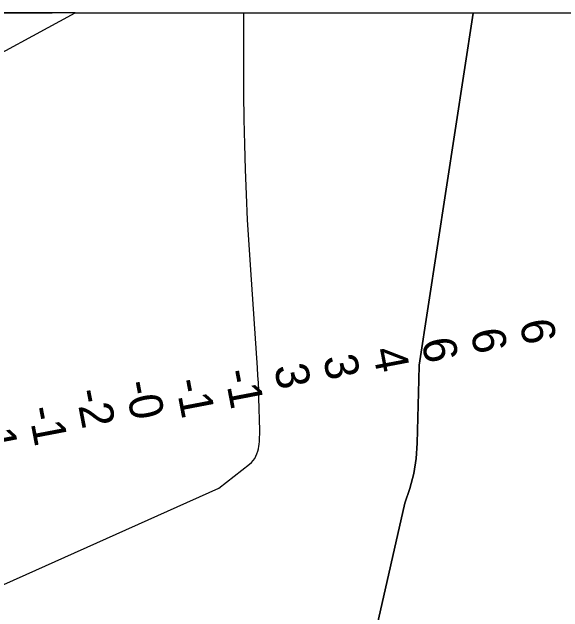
# Model space of a CAD drawing. Extents: x 3263578 to 3301413, y 764927 to 798602.
# Drawn here: x 3278134 to 3279238, y 792816 to 794018 of the extents above; entities that cross this region are included whole.
import ezdxf

# ---------------------------------------------------------------- set-up
doc = ezdxf.new("R2010")
doc.units = 0
for name, color, linetype in [('V-GRID-FRAM', 7, 'Continuous'), ('V-RIVR-RANG', 7, 'Continuous'), ('V-TOPO-DPTH', 7, 'Continuous'), ('V-TOPO-MINR', 7, 'Continuous'), ('V-TOPO-WATR', 7, 'Continuous')]:
    doc.layers.add(name, color=color, linetype=linetype)

msp = doc.modelspace()

# ---------------------------------------------------------------- linework, layer by layer
at = {"layer": 'V-GRID-FRAM'}
msp.add_lwpolyline([(3267734.9, 794015.5), (3299171.2, 794017.8), (3299180.4, 775831.7), (3267728.3, 775829.4), (3267734.9, 794015.5)], dxfattribs=at)
at = {"layer": 'V-TOPO-DPTH'}
for points in [[(3277392.7, 794016.2), (3277597.2, 794016.3), (3277665.5, 793862.6), (3277670.9, 793852.4), (3277677.2, 793842.9), (3277684.8, 793834.3), (3277693.2, 793826.5), (3277702.5, 793819.5), (3277712.2, 793813.1), (3277722.4, 793807.5), (3277732.9, 793802.4), (3277770.4, 793786.1), (3277779.2, 793784.1), (3277787.6, 793784.1), (3277795.4, 793787), (3278017.5, 793889.1), (3278035.9, 793894.9), (3278260.3, 794016.3), (3279057.6, 794015.6)], [(3278260.3, 794016.3), (3277597.2, 794016.3), (3277665.5, 793862.6), (3277670.9, 793852.4), (3277677.2, 793842.9), (3277684.8, 793834.3), (3277693.2, 793826.5), (3277702.5, 793819.5), (3277712.2, 793813.1), (3277722.4, 793807.5), (3277732.9, 793802.4), (3277770.4, 793786.1), (3277779.2, 793784.1), (3277787.6, 793784.1), (3277795.4, 793787), (3278017.5, 793889.1), (3278035.9, 793894.9), (3278260.3, 794016.3)], [(3279057.6, 794015.6), (3278949.3, 793310.7), (3278948.9, 793281.1), (3278945.6, 793154.7), (3278943.1, 793123.9), (3278938.6, 793093.5), (3278930.8, 793063.8), (3278921, 793034.5), (3278703.2, 792076), (3278229.3, 791254.7), (3278219.6, 791227.1), (3278214.8, 791213.6), (3278210, 791200.1), (3278205.2, 791186.6), (3278200.3, 791173.1), (3278196.2, 791159.5), (3278192.9, 791145.7), (3278191, 791131.7), (3278190.1, 791117.5), (3278183.8, 790801.7), (3278461.9, 789870.1)], [(3279306.6, 794015.5), (3279057.6, 794015.6), (3278949.3, 793310.7), (3278948.9, 793281.1), (3278945.6, 793154.7), (3278943.1, 793123.9), (3278938.6, 793093.5), (3278930.8, 793063.8), (3278921, 793034.5), (3278703.2, 792076), (3278229.3, 791254.7), (3278219.6, 791227.1), (3278214.8, 791213.6), (3278210, 791200.1), (3278205.2, 791186.6), (3278200.3, 791173.1), (3278196.2, 791159.5), (3278192.9, 791145.7), (3278191, 791131.7), (3278190.1, 791117.5), (3278183.8, 790801.7), (3278461.9, 789870.1)]]:
    msp.add_lwpolyline(points, dxfattribs=at)
at = {"layer": 'V-TOPO-MINR'}
for points in [[(3277597.2, 794016.3), (3277665.5, 793862.6), (3277670.9, 793852.4), (3277677.2, 793842.9), (3277684.8, 793834.3), (3277693.2, 793826.5), (3277702.5, 793819.5), (3277712.2, 793813.1), (3277722.4, 793807.5), (3277732.9, 793802.4), (3277770.4, 793786.1), (3277779.2, 793784.1), (3277787.6, 793784.1), (3277795.4, 793787), (3278017.5, 793889.1), (3278035.9, 793894.9), (3278260.3, 794016.3)], [(3278097.3, 792862.8), (3278548.3, 793064.4), (3278609.5, 793112.4), (3278613.4, 793115.8), (3278616.9, 793119.6), (3278619.8, 793123.8), (3278622.3, 793128.3), (3278624.3, 793133.2), (3278626, 793138.1), (3278627.2, 793143.1), (3278628.1, 793148.3), (3278628.5, 793151.8), (3278629.2, 793158.7), (3278629.6, 793165.7), (3278629.8, 793172.7), (3278629.8, 793179.7), (3278628.2, 793245.2), (3278627.8, 793260.2), (3278627.2, 793275.2), (3278626.4, 793290.1), (3278625.4, 793305.1), (3278611.8, 793501.2), (3278608.6, 793551.5), (3278605.7, 793601.8), (3278603.3, 793652.1), (3278601.3, 793702.4), (3278599.8, 793752.8), (3278598.7, 793803.2), (3278598.1, 793853.5), (3278597.9, 793903.9), (3278597.9, 794016.3)]]:
    msp.add_lwpolyline(points, dxfattribs=at)
at = {"layer": 'V-TOPO-WATR'}
msp.add_lwpolyline([(3278461.9, 789870.1), (3278183.8, 790801.7), (3278190.1, 791117.5), (3278191, 791131.7), (3278192.9, 791145.7), (3278196.2, 791159.5), (3278200.3, 791173.1), (3278205.2, 791186.6), (3278210, 791200.1), (3278214.8, 791213.6), (3278219.6, 791227.1), (3278229.3, 791254.7), (3278703.2, 792076), (3278921, 793034.5), (3278930.8, 793063.8), (3278938.6, 793093.5), (3278943.1, 793123.9), (3278945.6, 793154.7), (3278948.9, 793281.1), (3278949.3, 793310.7), (3279057.6, 794015.6)], dxfattribs=at)

# ---------------------------------------------------------------- texts
at = {"layer": 'V-RIVR-RANG'}
for s, p in [('6', (3279150.4, 793397.1)), ('6', (3279052.2, 793378.6)), ('6', (3278953.9, 793360)), ('3', (3278756.8, 793326.1)), ('4', (3278855.7, 793341.2)), ('3', (3278658.5, 793307.5)), ('-1', (3278558.5, 793298.1)), ('-0', (3278359.2, 793275.5)), ('-1', (3278460.2, 793279.5)), ('-2', (3278260.6, 793258.8)), ('-1', (3278165.4, 793223.9)), ('1', (3278072.1, 793179.4))]:
    msp.add_text(s, height=67, rotation=280.826, dxfattribs=at).set_placement(p)

doc.saveas('drawing.dxf')
